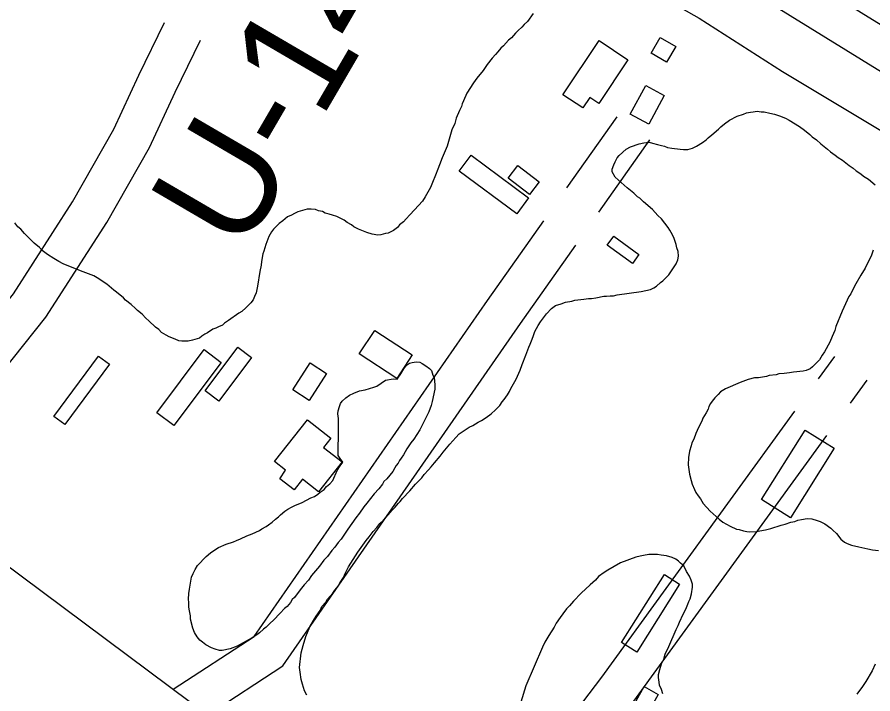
# Model space of a CAD drawing. Extents: x 3823584 to 3861785, y 301729 to 327625.
# Drawn here: x 3840599 to 3841238, y 321167 to 321673 of the extents above; entities that cross this region are included whole.
import ezdxf

# ---------------------------------------------------------------- set-up
doc = ezdxf.new("R2010")
doc.units = 0
for name, color, linetype in [('V-BLDG-OTLN', 7, 'Continuous'), ('V-LEVE-TOET', 7, 'Continuous'), ('V-RIVR-EDGE', 7, 'Continuous'), ('V-RIVR-RANG-IDEN', 7, 'Continuous'), ('V-ROAD-CNTR', 7, 'Continuous'), ('V-SITE-VEGE', 7, 'Continuous'), ('V-SURV-LINE', 7, 'Continuous')]:
    doc.layers.add(name, color=color, linetype=linetype)

msp = doc.modelspace()

# ---------------------------------------------------------------- linework, layer by layer
at = {"layer": 'V-BLDG-OTLN'}
for points in [[(3841055.35, 321641.17), (3841033.59, 321608.58), (3841026.82, 321613.09), (3841021.54, 321605.18), (3841006.75, 321615.06), (3841033.81, 321655.56)], [(3841091.11, 321651.14), (3841084.32, 321639.36), (3841072.66, 321646.08), (3841079.45, 321657.86)], [(3841082.48, 321614.53), (3841070.95, 321593.06), (3841057.17, 321600.45), (3841068.7, 321621.92)], [(3840972.29, 321526), (3840929.26, 321558.01), (3840938.15, 321569.95), (3840981.17, 321537.94)], [(3840981.81, 321540.56), (3840965.84, 321552.83), (3840973.13, 321562.3), (3840989.09, 321550.03)], [(3841044.81, 321509.41), (3841063.55, 321495.79), (3841058.69, 321489.11), (3841039.96, 321502.73)], [(3840866.29, 321438.91), (3840894.09, 321420.83), (3840882.6, 321403.15), (3840854.55, 321421.4)], [(3840751.32, 321415.1), (3840715.89, 321367.91), (3840703.19, 321377.45), (3840738.62, 321424.64)], [(3840774.03, 321418.76), (3840749.5, 321386.14), (3840739.26, 321393.84), (3840763.79, 321426.46)], [(3840667.92, 321413.67), (3840634.55, 321368.57), (3840626.23, 321374.71), (3840659.61, 321419.82)], [(3840829.97, 321406.85), (3840817.06, 321386.74), (3840804.85, 321394.58), (3840817.77, 321414.68)], [(3840791.27, 321341.02), (3840815.81, 321372.26), (3840833.34, 321358.48), (3840827.89, 321351.54), (3840841.71, 321340.69), (3840824.15, 321318.34), (3840812.02, 321327.87), (3840805.77, 321319.91), (3840795.27, 321328.16), (3840799.52, 321334.54)], [(3841209.61, 321350.96), (3841176.98, 321298.97), (3841155.34, 321312.55), (3841187.97, 321364.54)], [(3841094.02, 321249.29), (3841062.07, 321198.68), (3841050.65, 321205.89), (3841082.6, 321256.5)], [(3841078.05, 321167.06), (3841051.72, 321120.24), (3841041.29, 321126.11), (3841067.62, 321172.92)]]:
    msp.add_lwpolyline(points, close=True, dxfattribs=at)
at = {"layer": 'V-LEVE-TOET'}
msp.add_lwpolyline([(3840105.06, 322269.8), (3840108.1, 322267.41), (3840111.71, 322266.54), (3840134, 322260.14), (3840152.39, 322253.39), (3840175.01, 322243.98), (3840238.78, 322203.08), (3840360.83, 322129.96), (3840517.31, 322036.71), (3840643.65, 321954), (3840717.36, 321909.89), (3840808.89, 321856.03), (3840928.25, 321781.37), (3840981.1, 321751.5), (3841034.31, 321714.42), (3841108.6, 321672.41), (3841170.86, 321632.41), (3841256.96, 321580.9)], dxfattribs=at)
at = {"layer": 'V-RIVR-EDGE'}
msp.add_spline([(3836304.38, 325474.18), (3836346.41, 325438.32), (3836389.41, 325406.07), (3836417.64, 325385.43), (3836442.67, 325366.73), (3836470.25, 325340.95), (3836497.82, 325313.88), (3836554.9, 325258.45), (3836598.51, 325215.91), (3836636.36, 325181.1), (3836681.26, 325139.85), (3836737.07, 325093.42), (3836790.94, 325041.22), (3836840.33, 324993.52), (3836889.07, 324947.12), (3836934.61, 324907.14), (3836980.81, 324871.03), (3837015.47, 324849.09), (3837040.49, 324829.1), (3837085.39, 324787.2), (3837143.76, 324734.34), (3837181.61, 324700.82), (3837223.29, 324659.57), (3837272.05, 324619.59), (3837314.38, 324579.63), (3837346.45, 324546.76), (3837364.4, 324527.43), (3837395.83, 324500.35), (3837442.02, 324462.31), (3837492.71, 324422.97), (3837554.31, 324372.67), (3837573.56, 324361.05), (3837583.2, 324359.1), (3837596.69, 324352.64), (3837621.08, 324337.79), (3837648.03, 324319.73), (3837677.54, 324292.01), (3837718.58, 324249.48), (3837753.85, 324214.68), (3837781.43, 324188.89), (3837800.05, 324179.85), (3837819.95, 324170.8), (3837850.72, 324134.08), (3837874.45, 324110.23), (3837909.07, 324073.5), (3837941.78, 324040.64), (3837989.87, 323991.66), (3838022.58, 323960.72), (3838034.12, 323947.83), (3838046.3, 323933.66), (3838066.83, 323916.25), (3838089.91, 323892.41), (3838140.59, 323849.21), (3838186.14, 323811.17), (3838215.65, 323785.38), (3838265.68, 323736.4), (3838297.1, 323707.39), (3838336.87, 323671.94), (3838359.95, 323645.52), (3838385.62, 323627.46), (3838404.24, 323615.84), (3838421.56, 323601.65), (3838441.44, 323582.32), (3838460.05, 323567.49), (3838468.4, 323563.61), (3838484.45, 323555.21), (3838548.59, 323496.55), (3838595.44, 323464.29), (3838649.98, 323422.37), (3838701.3, 323379.82), (3838749.43, 323345.62), (3838798.22, 323317.86), (3838856.62, 323274.64), (3838932.99, 323221.74), (3838989.47, 323184.31), (3839037.6, 323150.12), (3839068.42, 323134.62), (3839093.42, 323104.98), (3839110.73, 323086.94), (3839122.93, 323081.12), (3839143.46, 323065.64), (3839172.34, 323044.36), (3839190.96, 323032.74), (3839215.99, 323015.96), (3839242.32, 323006.26), (3839316.8, 322969.43), (3839341.84, 322955.87), (3839371.38, 322944.22), (3839391.29, 322935.81), (3839417.61, 322920.32), (3839461.26, 322894.5), (3839483.71, 322873.23), (3839520.3, 322851.28), (3839555.6, 322828.69), (3839599.9, 322806.72), (3839718.7, 322751.14), (3839768.14, 322726.59), (3839807.95, 322705.92), (3839836.85, 322696.21), (3839865.1, 322680.71), (3839887.57, 322667.8), (3839924.17, 322652.28), (3839969.76, 322630.31), (3840004.43, 322612.22), (3840037.82, 322597.35), (3840085.35, 322579.88), (3840108.46, 322565.68), (3840121.92, 322548.93), (3840123.18, 322539.92), (3840122.53, 322533.5), (3840118, 322521.29), (3840112.84, 322514.24), (3840095.47, 322509.14), (3840089.68, 322509.15), (3840085.17, 322504.66), (3840084.51, 322498.23), (3840085.78, 322491.8), (3840130.72, 322467.26), (3840169.89, 322448.52), (3840197.51, 322439.45), (3840209.08, 322437.5), (3840231.59, 322441.3), (3840246.39, 322448.98), (3840266.34, 322458.57), (3840273.43, 322466.27), (3840278.59, 322471.4), (3840288.9, 322480.37), (3840295.98, 322484.85), (3840301.77, 322484.84), (3840308.2, 322484.82), (3840320.4, 322479.01), (3840324.87, 322470), (3840326.78, 322461.63), (3840338.32, 322450.03), (3840344.74, 322444.88), (3840366.58, 322437.75), (3840385.84, 322428.06), (3840421.8, 322409.33), (3840466.1, 322385.43), (3840492.41, 322368.65), (3840506.53, 322357.04), (3840533.49, 322340.26), (3840559.18, 322331.2), (3840587.44, 322322.13), (3840611.85, 322311.78), (3840642.02, 322296.28), (3840678.62, 322276.26), (3840712.64, 322255.6), (3840733.18, 322242.05), (3840784.53, 322210.43), (3840835.89, 322183.3), (3840892.39, 322153.59), (3840923.85, 322139.37), (3840950.82, 322127.08), (3840989.33, 322099.99), (3841017.57, 322082.56), (3841061.24, 322062.52), (3841092.69, 322044.45), (3841151.1, 322005.09), (3841210.78, 321964.44), (3841240.29, 321939.29), (3841299.97, 321894.79), (3841335.89, 321862.55), (3841374.37, 321823.89), (3841411.57, 321789.72), (3841444.92, 321758.14), (3841469.94, 321736.22), (3841482.12, 321723.98), (3841496.22, 321704.66), (3841509.05, 321694.34), (3841523.18, 321687.23), (3841573.9, 321660.75), (3841623.97, 321631.69), (3841667.62, 321606.51), (3841696.52, 321593.59), (3841738.26, 321575.48), (3841787.07, 321556.72), (3841815.99, 321552.15), (3841851.33, 321544.99), (3841886.66, 321533.33), (3841930.32, 321511.36), (3841950.22, 321498.46), (3841977.18, 321482.96), (3841998.38, 321476.48), (3842052.99, 321463.49), (3842082.55, 321456.34), (3842109.52, 321444.7), (3842146.12, 321427.26), (3842196.2, 321402.06), (3842241.13, 321374.95), (3842288.63, 321345.26), (3842321.38, 321327.18), (3842366.94, 321295.56), (3842395.19, 321280.07), (3842429.22, 321264.55), (3842452.35, 321258.71), (3842470.97, 321249.66)], degree=3, dxfattribs=at)
at = {"layer": 'V-ROAD-CNTR'}
for points in [[(3835362.23, 325460.93), (3835509.51, 325334.35), (3835871.75, 325022.77), (3836108.4, 324817.6), (3836413.99, 324556.93), (3836839.75, 324193.66), (3837163.69, 323918.79), (3837445.02, 323669.36), (3837836.48, 323328.41), (3838069.57, 323134.88), (3838125.38, 323086.8), (3838255.98, 322989.46), (3838600, 322735.35), (3839019.31, 322425.42), (3839565.54, 322022.91), (3840024.88, 321675.23), (3840474.87, 321349.99), (3840728.36, 321161.31)], [(3840495.78, 321334.88), (3840538.88, 321395.32), (3840595.97, 321466.35), (3840640.14, 321535.13), (3840671.14, 321589.29), (3840689.71, 321629.74), (3840708.89, 321669.02)], [(3840519.64, 321316.67), (3840562.81, 321377.2), (3840620.35, 321448.8), (3840665.79, 321519.56), (3840697.84, 321575.55), (3840716.83, 321616.89), (3840735.85, 321655.85)], [(3841009.82, 321545.46), (3841047.24, 321598.58)], [(3841033.74, 321527.32), (3841071.77, 321581.3)], [(3840715.54, 321170.85), (3840776.02, 321210.4), (3840950.51, 321461.29), (3840992.53, 321520.92)], [(3840741.74, 321152.13), (3840797.32, 321188.48), (3840975.08, 321444.08), (3841016.44, 321502.78)], [(3841197.91, 321402.84), (3841210.03, 321419.5)], [(3841221.81, 321384.71), (3841234.29, 321401.85)], [(3840924.32, 321026.95), (3840970.43, 321093.74), (3841035.75, 321179.99), (3841180.25, 321378.58)], [(3840950.47, 321012.02), (3840994.75, 321076.15), (3841059.84, 321162.1), (3841204.16, 321360.45)]]:
    msp.add_lwpolyline(points, dxfattribs=at)
at = {"layer": 'V-SITE-VEGE'}
for points in [[(3840984.66, 321675.84), (3840980.2, 321669.79), (3840977.82, 321667.67), (3840976.04, 321665.55), (3840973.35, 321663.12)], [(3840973.35, 321663.12), (3840971.27, 321661), (3840968.29, 321657.67), (3840966.21, 321655.84), (3840962.34, 321651.6), (3840960.25, 321649.78), (3840958.17, 321647.06), (3840956.39, 321645.24), (3840954, 321642.51), (3840950.14, 321637.67), (3840948.66, 321635.55), (3840947.18, 321633.14), (3840942.42, 321627.39), (3840940.05, 321624.06), (3840935.01, 321616.2), (3840934.12, 321614.39), (3840931.48, 321608.36), (3840930.89, 321606.25), (3840929.42, 321603.23), (3840927.07, 321597.5), (3840925.9, 321593.58), (3840923.84, 321588.76), (3840920.34, 321576.71), (3840916.51, 321567.96), (3840914.45, 321562.83), (3840913.28, 321559.52), (3840911.52, 321555), (3840909.17, 321549.57), (3840907.7, 321545.65), (3840903.85, 321538.7), (3840901.78, 321535.68), (3840895.83, 321529.01), (3840892.26, 321525.38), (3840889.58, 321522.35), (3840887.49, 321520.23), (3840884.51, 321517.79), (3840883.02, 321515.98), (3840880.04, 321513.55), (3840878.25, 321512.63), (3840876.15, 321511.71), (3840874.05, 321511.39), (3840870.75, 321510.46), (3840868.35, 321510.14), (3840864.14, 321511), (3840860.22, 321512.17), (3840853.89, 321514.52), (3840850.57, 321516.29), (3840848.75, 321517.78), (3840845.43, 321519.55), (3840843.31, 321521.33), (3840837.88, 321523.99), (3840834.57, 321525.16), (3840832.16, 321525.74), (3840829.14, 321526.61), (3840827.03, 321527.8), (3840824.02, 321528.37), (3840821.91, 321529.25), (3840818.6, 321529.52), (3840815.6, 321529.5), (3840808.7, 321527.63), (3840806.01, 321526.41), (3840803.92, 321525.18), (3840800.92, 321523.96), (3840797.34, 321520.92), (3840794.66, 321518.79), (3840790.49, 321514.55), (3840789, 321512.73), (3840786.93, 321509.11), (3840784.58, 321503.08), (3840784, 321500.67), (3840783.12, 321498.26), (3840782.54, 321496.15), (3840781.39, 321490.43), (3840781.12, 321487.72), (3840780.26, 321482.91), (3840778.55, 321472.08), (3840777.39, 321466.96), (3840776.22, 321464.24), (3840775.34, 321461.83), (3840773.55, 321459.71), (3840769.68, 321455.77), (3840766.7, 321453.04), (3840764.61, 321451.82), (3840756.85, 321446.34), (3840753.86, 321444.51), (3840752.37, 321442.99), (3840749.38, 321441.77), (3840747.28, 321440.55), (3840745.19, 321439.92), (3840741, 321437.18), (3840739.21, 321436.27), (3840736.82, 321434.74), (3840735.03, 321433.22), (3840729.93, 321431.68), (3840726.63, 321431.05), (3840721.83, 321431), (3840719.72, 321431.29), (3840717.01, 321432.46), (3840712.48, 321434.22), (3840710.07, 321435.4), (3840706.75, 321437.48)], [(3841054.07, 321574.3), (3841057.36, 321576.13), (3841063.66, 321578.29), (3841067.25, 321579.23), (3841071.16, 321579.56), (3841073.86, 321578.98), (3841077.48, 321577.82), (3841080.49, 321577.24), (3841082.6, 321576.66), (3841085.01, 321575.78), (3841088.32, 321575.21), (3841094.34, 321574.36), (3841097.04, 321574.08), (3841100.05, 321574.11), (3841103.65, 321575.04), (3841106.64, 321576.57), (3841111.12, 321579.32), (3841113.8, 321581.45), (3841115.29, 321582.96), (3841117.98, 321585.09), (3841123.05, 321589.34), (3841124.84, 321591.16), (3841127.52, 321593.29), (3841131.4, 321596.03), (3841137.08, 321599.08), (3841141.88, 321600.63), (3841143.97, 321601.55), (3841146.97, 321602.18), (3841149.08, 321602.19), (3841152.08, 321602.82), (3841155.09, 321602.25), (3841157.19, 321602.27), (3841161.4, 321601.4), (3841165.02, 321600.53), (3841168.63, 321599.36), (3841173.16, 321597.6), (3841175.87, 321596.12), (3841183.73, 321591.39), (3841187.36, 321588.71), (3841191.29, 321585.44), (3841193.11, 321583.66), (3841196.44, 321581.28), (3841199.47, 321578.31), (3841204.61, 321574.45), (3841206.73, 321572.36), (3841210.36, 321569.99), (3841212.48, 321568.21), (3841215.81, 321566.13), (3841220.65, 321562.27), (3841223.67, 321560.19), (3841226.09, 321558.11), (3841229.42, 321556.04), (3841231.54, 321554.26), (3841235.17, 321551.88), (3841240.31, 321547.72)], [(3840848.31, 321265.07), (3840853.35, 321273.23), (3840859.58, 321282), (3840861.96, 321284.72), (3840864.93, 321288.66), (3840867.6, 321291.69), (3840869.98, 321294.71), (3840872.66, 321297.14), (3840876.23, 321301.08), (3840879.21, 321304.71), (3840881.29, 321306.83), (3840883.67, 321309.55), (3840885.16, 321311.07), (3840886.94, 321313.49), (3840892.3, 321319.25), (3840896.46, 321324.09), (3840901.22, 321328.94), (3840903.01, 321331.36), (3840906.28, 321334.7), (3840908.36, 321337.12), (3840910.74, 321340.15), (3840914.9, 321344.99), (3840917.28, 321348.02), (3840922.33, 321354.07), (3840924.42, 321356.5), (3840926.8, 321358.92), (3840929.18, 321361.65), (3840936.64, 321366.82), (3840939.33, 321368.05), (3840943.52, 321370.49), (3840945.91, 321371.71), (3840949.5, 321373.85), (3840953.08, 321376.58), (3840956.36, 321379.62), (3840959.64, 321382.95), (3840961.41, 321385.67), (3840962.9, 321387.49), (3840965.27, 321390.81), (3840966.75, 321393.23), (3840967.93, 321395.65), (3840971.78, 321402.59), (3840974.73, 321409.23), (3840976.19, 321413.45), (3840979.13, 321420.39), (3840981.18, 321426.42), (3840982.36, 321428.83), (3840983.83, 321432.45), (3840984.71, 321435.16), (3840985.88, 321438.17), (3840988.25, 321442.7), (3840990.02, 321445.42), (3840994.48, 321451.47), (3840998.35, 321455.41), (3841001.33, 321457.54), (3841005.53, 321458.78), (3841008.82, 321460.01), (3841013.32, 321460.96), (3841015.72, 321461.58), (3841022.32, 321462.24), (3841025.93, 321462.87), (3841028.03, 321462.89), (3841031.33, 321463.22), (3841037.33, 321464.48), (3841039.43, 321464.5), (3841042.14, 321464.82), (3841044.54, 321464.84), (3841047.24, 321465.47), (3841065.24, 321468.03), (3841072.14, 321469.6), (3841074.83, 321470.82), (3841076.62, 321472.04), (3841079.6, 321474.77), (3841081.4, 321475.99), (3841085.86, 321480.54), (3841088.53, 321484.17), (3841091.5, 321488.7), (3841092.67, 321491.72), (3841093.25, 321494.42), (3841092.92, 321498.03), (3841091.99, 321500.72), (3841091.37, 321503.12), (3841089.83, 321507.61), (3841088.6, 321510.31), (3841086.77, 321513.9), (3841085.54, 321515.99), (3841080.38, 321522.25), (3841077.65, 321524.93), (3841073.71, 321529.4), (3841067.05, 321535.05), (3841064.32, 321537.73), (3841062.5, 321538.92), (3841059.78, 321541.6), (3841054.93, 321545.46), (3841045.85, 321553.49), (3841043.71, 321557.38), (3841043.69, 321559.48), (3841044.86, 321562.8), (3841045.75, 321564.91), (3841047.22, 321567.93), (3841048.71, 321569.75), (3841054.07, 321574.3)], [(3840706.75, 321437.48), (3840704.62, 321439.56), (3840702.2, 321441.34), (3840697.35, 321446.11), (3840694.93, 321448.19), (3840692.2, 321451.17), (3840688.87, 321453.84), (3840687.35, 321455.33), (3840684.02, 321458.31), (3840679.79, 321461.57), (3840678.27, 321463.36), (3840673.12, 321467.53), (3840671.01, 321469.01), (3840665.86, 321473.47), (3840662.23, 321475.84), (3840659.81, 321477.62), (3840656.19, 321479.69), (3840646.24, 321483.51), (3840633.27, 321488.8), (3840629.95, 321490.58), (3840626.33, 321492.65), (3840621.49, 321495.61), (3840617.56, 321498.58), (3840615.43, 321500.96), (3840611.5, 321504.23), (3840604.22, 321511.38), (3840601.49, 321514.66), (3840599.37, 321516.44), (3840596.94, 321519.43)], [(3841238.64, 321499.03), (3841237.47, 321495.11), (3841232.75, 321485.46), (3841229.49, 321480.32), (3841225.65, 321473.67), (3841224.17, 321470.96), (3841222.1, 321466.43), (3841220.62, 321464.32), (3841215.61, 321453.45), (3841210.91, 321441.99), (3841210.03, 321438.98)], [(3841210.03, 321438.98), (3841207.97, 321434.46), (3841206.2, 321430.23), (3841202.36, 321422.98), (3841200.58, 321420.57), (3841198.51, 321416.94), (3841193.45, 321411.79), (3841191.66, 321410.27), (3841188.67, 321409.04), (3841186.27, 321408.42), (3841179.06, 321407.75), (3841176.06, 321407.42), (3841172.16, 321406.79), (3841168.26, 321406.46), (3841166.16, 321405.83), (3841161.06, 321405.19), (3841158.96, 321404.57), (3841152.96, 321403.61), (3841149.95, 321403.59), (3841145.16, 321402.34), (3841139.17, 321400.18), (3841128.39, 321395.28), (3841124.5, 321393.14), (3841122.72, 321391.02), (3841120.34, 321388.6), (3841118.26, 321386.17), (3841117.08, 321384.36), (3841115.89, 321382.25), (3841115.31, 321380.14), (3841113.83, 321377.42), (3841111.46, 321373.49), (3841110.58, 321371.08), (3841108.21, 321366.55), (3841106.15, 321362.03), (3841104.69, 321357.81), (3841103.21, 321355.09), (3841102.63, 321352.68), (3841101.46, 321348.76), (3841100.61, 321343.95), (3841100.35, 321338.54), (3841101.32, 321331.64), (3841102.56, 321326.84), (3841103.49, 321324.14), (3841105.02, 321320.25), (3841106.25, 321317.86), (3841107.77, 321315.47), (3841109.6, 321313.08), (3841111.73, 321309.79), (3841116.89, 321303.83), (3841123.56, 321297.88), (3841126.28, 321295.8), (3841131.71, 321292.85), (3841136.54, 321290.49), (3841138.65, 321290.21), (3841141.66, 321289.33), (3841144.37, 321288.75), (3841146.48, 321288.47), (3841151.58, 321288.82), (3841153.98, 321289.14), (3841158.18, 321290.08), (3841162.08, 321291.02), (3841169.87, 321293.49), (3841172.87, 321294.12), (3841177.06, 321295.66), (3841180.06, 321296.28), (3841182.46, 321297.21), (3841185.15, 321297.83), (3841189.35, 321298.47), (3841192.96, 321298.2), (3841196.88, 321297.04), (3841198.99, 321296.15), (3841202.61, 321294.38), (3841207.15, 321291.12), (3841208.66, 321289.63), (3841211.39, 321287.25), (3841214.43, 321283.07), (3841217.16, 321280.69), (3841219.27, 321279.81), (3841222.59, 321278.64), (3841228, 321277.18), (3841234.63, 321275.74), (3841238.24, 321275.17), (3841242.75, 321274.61)], [(3840830.07, 321322.3), (3840832.46, 321324.42), (3840834.84, 321326.85), (3840838.11, 321334.42), (3840840.28, 321337.82), (3840842.31, 321340.65), (3840840.14, 321343.25), (3840838.88, 321345.51), (3840838.81, 321353.02), (3840839.06, 321358.13), (3840839, 321365.35), (3840838.93, 321373.15), (3840838.6, 321376.76), (3840838.88, 321378.87), (3840839.75, 321382.18), (3840840.63, 321384.29), (3840841.82, 321386.1), (3840844.5, 321388.53), (3840847.19, 321390.66), (3840850.48, 321392.19), (3840854.67, 321393.73), (3840858.87, 321394.67), (3840865.46, 321396.53), (3840867.56, 321397.45), (3840874.13, 321401.72), (3840879.95, 321402.83), (3840882.83, 321402.68), (3840885.69, 321406.67), (3840887.95, 321410.39), (3840889.96, 321412.98), (3840892.04, 321414.5), (3840894.14, 321415.12), (3840897.14, 321415.45), (3840899.85, 321415.17), (3840901.66, 321414.28), (3840904.38, 321412.5), (3840907.11, 321410.43), (3840908.62, 321408.94), (3840909.55, 321405.64), (3840910.47, 321403.85), (3840911.12, 321398.45), (3840911.15, 321395.14), (3840909.13, 321385.8), (3840908.25, 321382.79), (3840906.49, 321378.27), (3840899.7, 321364.69)], [(3840899.7, 321364.69), (3840895.26, 321357.74), (3840893.18, 321355.02), (3840890.22, 321350.48), (3840888.73, 321348.36), (3840887.55, 321345.95), (3840885.77, 321343.53), (3840884.58, 321341.72), (3840883.7, 321339.91), (3840882.21, 321338.09), (3840881.03, 321336.28), (3840879.55, 321333.56), (3840875.09, 321328.11), (3840873.01, 321325.99), (3840871.82, 321324.17), (3840869.15, 321320.54), (3840865.58, 321316.91), (3840860.23, 321309.95), (3840857.85, 321307.22), (3840854.59, 321302.39), (3840851.91, 321299.05), (3840845.98, 321290.59), (3840840.94, 321283.03), (3840838.86, 321280.61), (3840836.19, 321276.98), (3840834.1, 321274.56), (3840830.84, 321270.02), (3840828.16, 321267.29), (3840824.9, 321262.76), (3840818.95, 321255.79), (3840816.57, 321252.47), (3840813.3, 321248.83), (3840810.33, 321245.2), (3840806.17, 321239.45), (3840804.38, 321237.93), (3840803.2, 321235.82), (3840800.52, 321232.79), (3840798.74, 321231.27), (3840795.46, 321227.64), (3840790.4, 321222.48), (3840788.02, 321220.36), (3840785.04, 321217.33), (3840782.95, 321215.81), (3840779.97, 321213.08), (3840777.88, 321211.55), (3840774.59, 321209.42), (3840765.62, 321204.23), (3840763.23, 321203.01), (3840758.14, 321201.16), (3840752.14, 321199.91), (3840750.04, 321199.89), (3840746.73, 321200.76), (3840744.01, 321201.94), (3840739.78, 321204), (3840737.36, 321206.08), (3840735.25, 321207.57), (3840733.42, 321209.96), (3840731.29, 321213.24), (3840730.06, 321216.54), (3840728.5, 321223.13), (3840728.47, 321225.84), (3840727.54, 321229.43), (3840727.21, 321232.14), (3840727.18, 321235.74), (3840726.86, 321238.14), (3840727.12, 321242.35), (3840727.7, 321245.66), (3840728.54, 321251.68), (3840729.11, 321254.69), (3840730.29, 321257.4), (3840731.77, 321260.42), (3840733.54, 321263.44), (3840740.1, 321270.11), (3840743.38, 321272.84), (3840747.26, 321275.58), (3840749.35, 321276.81), (3840755.04, 321279.26), (3840760.43, 321281.11), (3840762.82, 321282.03), (3840765.82, 321283.26), (3840770.61, 321285.41), (3840774.5, 321286.95), (3840779.89, 321289.4), (3840781.68, 321290.62), (3840784.96, 321292.45), (3840786.76, 321293.66), (3840789.44, 321295.79), (3840791.83, 321297.92), (3840794.22, 321299.74), (3840795.71, 321301.26), (3840798.99, 321303.99), (3840801.08, 321305.51), (3840803.77, 321307.04), (3840806.46, 321308.26), (3840811.85, 321310.42), (3840818.43, 321313.78), (3840821.12, 321315), (3840823.51, 321316.53), (3840825.3, 321318.05), (3840828.29, 321320.18), (3840830.07, 321322.3)], [(3841084.14, 321270.49), (3841080.23, 321271.05), (3841077.52, 321271.63), (3841070.91, 321271.57), (3841067, 321270.93), (3841064.61, 321270.31), (3841061.31, 321269.68), (3841049.93, 321265.37), (3841040.36, 321259.88), (3841037.67, 321258.05), (3841033.5, 321255.01), (3841031.12, 321252.28), (3841027.24, 321248.94), (3841020.39, 321242.57), (3841014.73, 321236.81), (3841011.76, 321233.18), (3841009.37, 321231.06), (3841006.7, 321227.13), (3841004.62, 321224.4), (3841001.66, 321220.17), (3841000.18, 321217.15), (3840996.33, 321211.11), (3840993.37, 321205.97), (3840991.6, 321202.35), (3840978.94, 321173.39), (3840975.44, 321161.34)], [(3841081.45, 321167.4), (3841080.52, 321170.7), (3841078.99, 321173.99), (3841078.67, 321176.09), (3841078.34, 321179.69), (3841078.32, 321181.79), (3841079.19, 321185.71), (3841080.35, 321189.93), (3841082.13, 321193.24), (3841083.29, 321197.16), (3841085.95, 321202.9), (3841091.54, 321215.57), (3841093.02, 321218.58), (3841093.9, 321221), (3841096.55, 321227.03), (3841097.73, 321228.84), (3841099.21, 321231.86), (3841100.08, 321234.57), (3841100.97, 321236.38), (3841101.85, 321238.49), (3841103.02, 321242.11), (3841103.58, 321247.23), (3841103.56, 321249.33), (3841102.63, 321252.32), (3841101.4, 321255.32), (3841099.27, 321258.9), (3841097.12, 321263.09), (3841094.7, 321265.17), (3841093.19, 321266.66), (3841091.07, 321268.15), (3841088.36, 321269.32), (3841084.14, 321270.49)], [(3840815.24, 321166.52), (3840813.71, 321169.81), (3840812.16, 321174.6), (3840811.23, 321178.2), (3840810.28, 321183.6), (3840809.95, 321187.2), (3840811.05, 321198.03), (3840812.51, 321203.45), (3840814.55, 321210.38), (3840815.72, 321213.4), (3840817.49, 321217.62), (3840820.45, 321222.15), (3840822.22, 321225.48), (3840825.19, 321229.71), (3840826.67, 321232.73), (3840829.64, 321236.06), (3840830.82, 321238.17), (3840834.69, 321242.71), (3840836.17, 321244.83), (3840838.85, 321247.86), (3840840.33, 321250.58), (3840842.7, 321254.5), (3840844.17, 321257.82), (3840846.53, 321262.35), (3840848.31, 321265.07)], [(3841240.21, 321189.55), (3841237.85, 321184.72), (3841233.12, 321176.57), (3841230.74, 321172.94), (3841226.59, 321167.2)]]:
    msp.add_lwpolyline(points, dxfattribs=at)
at = {"layer": 'V-SURV-LINE'}
for points in [[(3840047.7, 322405.34), (3841462.37, 321533.11)], [(3841446.61, 321507.58), (3840031.94, 322379.82)]]:
    msp.add_lwpolyline(points, dxfattribs=at)

# ---------------------------------------------------------------- texts
at = {"layer": 'V-RIVR-RANG-IDEN'}
msp.add_text('U-140', height=83, rotation=59.73833, dxfattribs=at).set_placement((3840766.85, 321494.73))

doc.saveas('drawing.dxf')
